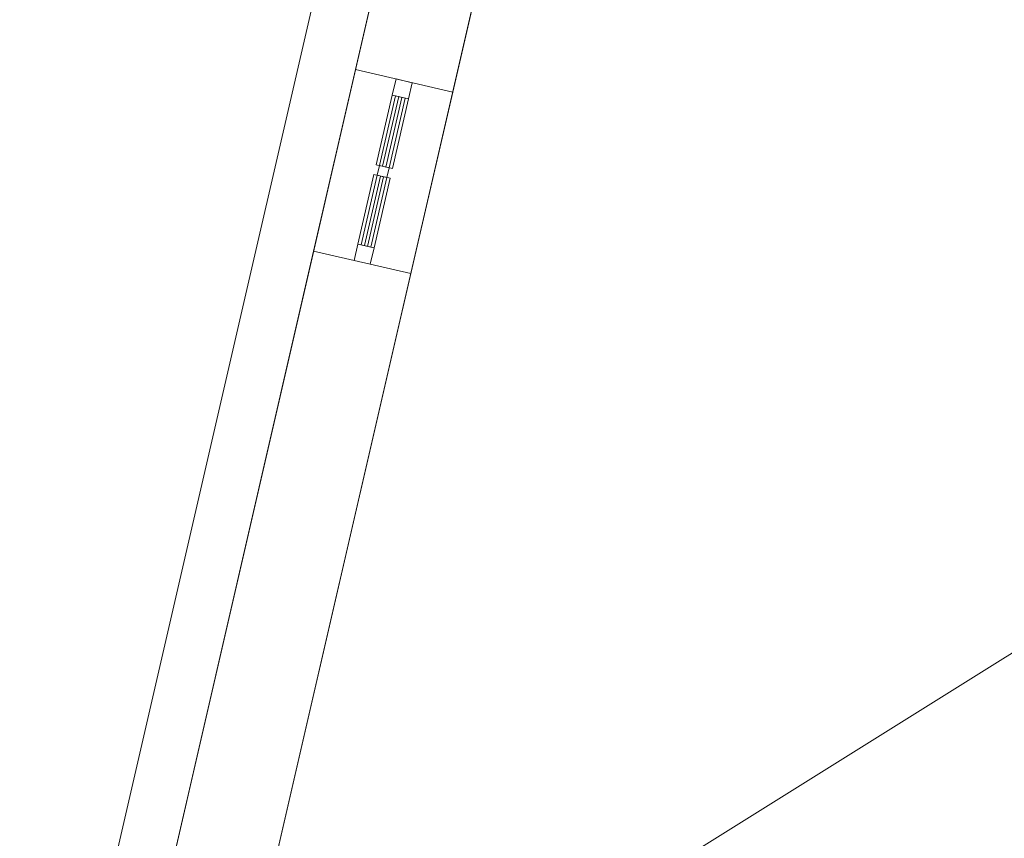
# Model space of a CAD drawing. Header units: millimetres. Extents: x -430348 to -225823, y -86243 to 5084.
# Tile 573 of 656: x -351315 to -348353, y -61751 to -59289. Entities that reach past the tile are written whole.
import ezdxf

# ---------------------------------------------------------------- set-up
doc = ezdxf.new("R2010")
doc.units = ezdxf.units.MM
for name, color, linetype, lineweight in [('A-GLAZ-CURT', 52, 'Continuous', 9), ('A-GLAZ-CWMG', 51, 'Continuous', 9), ('A-ROOF', 132, 'Continuous', 9), ('A-WALL', 113, 'Continuous', 9)]:
    doc.layers.add(name, color=color, linetype=linetype, lineweight=lineweight)

# ---------------------------------------------------------------- blocks, each defined once
blk = doc.blocks.new('System Panel - Glazed-555597-_3D_ Copy 1')
at = {"layer": 'A-GLAZ-CURT', "transparency": 33554471}
mesh = blk.add_polyface(dxfattribs=at)
corners = [(-107.5, 5), (-107.5, 5, 455), (107.5, 5, 455), (107.5, 5)]
mesh.append_faces([[corners[k] for k in face] for face in [(1, 2, 3, 0)]])
mesh = blk.add_polyface(dxfattribs=at)
corners = [(107.5, -5), (-107.5, -5), (-107.5, 5), (107.5, 5)]
mesh.append_faces([[corners[k] for k in face] for face in [(0, 1, 2, 3)]])
mesh = blk.add_polyface(dxfattribs=at)
corners = [(-107.5, -5, 455), (107.5, -5, 455), (107.5, 5, 455), (-107.5, 5, 455)]
mesh.append_faces([[corners[k] for k in face] for face in [(3, 0, 1, 2)]])
mesh = blk.add_polyface(dxfattribs=at)
corners = [(-107.5, -5), (-107.5, -5, 455), (-107.5, 5, 455), (-107.5, 5)]
mesh.append_faces([[corners[k] for k in face] for face in [(3, 0, 1, 2)]])
mesh = blk.add_polyface(dxfattribs=at)
corners = [(107.5, -5, 455), (107.5, -5), (107.5, 5), (107.5, 5, 455)]
mesh.append_faces([[corners[k] for k in face] for face in [(3, 0, 1, 2)]])
mesh = blk.add_polyface(dxfattribs=at)
corners = [(-107.5, -5), (107.5, -5), (107.5, -5, 455), (-107.5, -5, 455)]
mesh.append_faces([[corners[k] for k in face] for face in [(3, 0, 1, 2)]])
blk = doc.blocks.new('Rectangular Mullion - 50mm x 50mm-555598-_3D_ Copy 1')
at = {"layer": 'A-GLAZ-CWMG'}
mesh = blk.add_polyface(dxfattribs=at)
corners = [(0, 25), (-50, 25), (-50, -25), (0, -25)]
mesh.append_faces([[corners[k] for k in face] for face in [(2, 3, 0, 1)]])
mesh = blk.add_polyface(dxfattribs=at)
corners = [(-50, 25), (0, 25), (0, 25, -380), (-50, 25, -380)]
mesh.append_faces([[corners[k] for k in face] for face in [(3, 0, 1, 2)]])
mesh = blk.add_polyface(dxfattribs=at)
corners = [(-50, -25), (-50, 25), (-50, 25, -380), (-50, -25, -380)]
mesh.append_faces([[corners[k] for k in face] for face in [(3, 0, 1, 2)]])
mesh = blk.add_polyface(dxfattribs=at)
corners = [(0, 25), (0, -25), (0, -25, -380), (0, 25, -380)]
mesh.append_faces([[corners[k] for k in face] for face in [(3, 0, 1, 2)]])
mesh = blk.add_polyface(dxfattribs=at)
corners = [(0, -25), (-50, -25), (-50, -25, -380), (0, -25, -380)]
mesh.append_faces([[corners[k] for k in face] for face in [(3, 0, 1, 2)]])
blk = doc.blocks.new('Rectangular Mullion - 50mm x 50mm-555592-_3D_ Copy 1')
at = {"layer": 'A-GLAZ-CWMG'}
mesh = blk.add_polyface(dxfattribs=at)
corners = [(0, 25), (-50, 25), (-50, -25), (0, -25)]
mesh.append_faces([[corners[k] for k in face] for face in [(2, 3, 0, 1)]])
mesh = blk.add_polyface(dxfattribs=at)
corners = [(0, 25, -215), (0, -25, -215), (-50, -25, -215), (-50, 25, -215)]
mesh.append_faces([[corners[k] for k in face] for face in [(0, 1, 2, 3)]])
mesh = blk.add_polyface(dxfattribs=at)
corners = [(-50, 25), (0, 25), (0, 25, -215), (-50, 25, -215)]
mesh.append_faces([[corners[k] for k in face] for face in [(3, 0, 1, 2)]])
mesh = blk.add_polyface(dxfattribs=at)
corners = [(-50, -25), (-50, 25), (-50, 25, -215), (-50, -25, -215)]
mesh.append_faces([[corners[k] for k in face] for face in [(3, 0, 1, 2)]])
mesh = blk.add_polyface(dxfattribs=at)
corners = [(0, 25), (0, -25), (0, -25, -215), (0, 25, -215)]
mesh.append_faces([[corners[k] for k in face] for face in [(3, 0, 1, 2)]])
mesh = blk.add_polyface(dxfattribs=at)
corners = [(0, -25), (-50, -25), (-50, -25, -215), (0, -25, -215)]
mesh.append_faces([[corners[k] for k in face] for face in [(3, 0, 1, 2)]])
blk = doc.blocks.new('Rectangular Mullion - 50mm x 50mm-555599-_3D_ Copy 1')
at = {"layer": 'A-GLAZ-CWMG'}
mesh = blk.add_polyface(dxfattribs=at)
corners = [(0, 25), (-50, 25), (-50, -25), (0, -25)]
mesh.append_faces([[corners[k] for k in face] for face in [(2, 3, 0, 1)]])
mesh = blk.add_polyface(dxfattribs=at)
corners = [(-50, 25), (0, 25), (0, 25, -520), (-50, 25, -520)]
mesh.append_faces([[corners[k] for k in face] for face in [(3, 0, 1, 2)]])
mesh = blk.add_polyface(dxfattribs=at)
corners = [(-50, -25), (-50, 25), (-50, 25, -520), (-50, -25, -520)]
mesh.append_faces([[corners[k] for k in face] for face in [(3, 0, 1, 2)]])
mesh = blk.add_polyface(dxfattribs=at)
corners = [(0, 25), (0, -25), (0, -25, -520), (0, 25, -520)]
mesh.append_faces([[corners[k] for k in face] for face in [(3, 0, 1, 2)]])
mesh = blk.add_polyface(dxfattribs=at)
corners = [(0, -25), (-50, -25), (-50, -25, -520), (0, -25, -520)]
mesh.append_faces([[corners[k] for k in face] for face in [(3, 0, 1, 2)]])
blk = doc.blocks.new('Rectangular Mullion - 50mm x 50mm-555593-_3D_ Copy 1')
at = {"layer": 'A-GLAZ-CWMG'}
mesh = blk.add_polyface(dxfattribs=at)
corners = [(0, 25), (-50, 25), (-50, -25), (0, -25)]
mesh.append_faces([[corners[k] for k in face] for face in [(3, 0, 1, 2)]])
mesh = blk.add_polyface(dxfattribs=at)
corners = [(0, 25, -215), (0, -25, -215), (-50, -25, -215), (-50, 25, -215)]
mesh.append_faces([[corners[k] for k in face] for face in [(3, 0, 1, 2)]])
mesh = blk.add_polyface(dxfattribs=at)
corners = [(-50, 25), (0, 25), (0, 25, -215), (-50, 25, -215)]
mesh.append_faces([[corners[k] for k in face] for face in [(0, 1, 2, 3)]])
mesh = blk.add_polyface(dxfattribs=at)
corners = [(-50, -25), (-50, 25), (-50, 25, -215), (-50, -25, -215)]
mesh.append_faces([[corners[k] for k in face] for face in [(0, 1, 2, 3)]])
mesh = blk.add_polyface(dxfattribs=at)
corners = [(0, 25), (0, -25), (0, -25, -215), (0, 25, -215)]
mesh.append_faces([[corners[k] for k in face] for face in [(0, 1, 2, 3)]])
mesh = blk.add_polyface(dxfattribs=at)
corners = [(0, -25), (-50, -25), (-50, -25, -215), (0, -25, -215)]
mesh.append_faces([[corners[k] for k in face] for face in [(0, 1, 2, 3)]])
blk = doc.blocks.new('System Panel - Glazed-555600-_3D_ Copy 1')
at = {"layer": 'A-GLAZ-CURT', "transparency": 33554471}
mesh = blk.add_polyface(dxfattribs=at)
corners = [(-107.5, 5), (-107.5, 5, 315), (107.5, 5, 315), (107.5, 5)]
mesh.append_faces([[corners[k] for k in face] for face in [(1, 2, 3, 0)]])
mesh = blk.add_polyface(dxfattribs=at)
corners = [(107.5, -5), (-107.5, -5), (-107.5, 5), (107.5, 5)]
mesh.append_faces([[corners[k] for k in face] for face in [(0, 1, 2, 3)]])
mesh = blk.add_polyface(dxfattribs=at)
corners = [(-107.5, -5, 315), (107.5, -5, 315), (107.5, 5, 315), (-107.5, 5, 315)]
mesh.append_faces([[corners[k] for k in face] for face in [(3, 0, 1, 2)]])
mesh = blk.add_polyface(dxfattribs=at)
corners = [(-107.5, -5), (-107.5, -5, 315), (-107.5, 5, 315), (-107.5, 5)]
mesh.append_faces([[corners[k] for k in face] for face in [(3, 0, 1, 2)]])
mesh = blk.add_polyface(dxfattribs=at)
corners = [(107.5, -5, 315), (107.5, -5), (107.5, 5), (107.5, 5, 315)]
mesh.append_faces([[corners[k] for k in face] for face in [(3, 0, 1, 2)]])
mesh = blk.add_polyface(dxfattribs=at)
corners = [(-107.5, -5), (107.5, -5), (107.5, -5, 315), (-107.5, -5, 315)]
mesh.append_faces([[corners[k] for k in face] for face in [(3, 0, 1, 2)]])
blk = doc.blocks.new('Rectangular Mullion - 50mm x 50mm-555601-_3D_ Copy 1')
at = {"layer": 'A-GLAZ-CWMG'}
mesh = blk.add_polyface(dxfattribs=at)
corners = [(0, 25, -520), (0, -25, -520), (-50, -25, -520), (-50, 25, -520)]
mesh.append_faces([[corners[k] for k in face] for face in [(0, 1, 2, 3)]])
mesh = blk.add_polyface(dxfattribs=at)
corners = [(-50, 25), (0, 25), (0, 25, -520), (-50, 25, -520)]
mesh.append_faces([[corners[k] for k in face] for face in [(3, 0, 1, 2)]])
mesh = blk.add_polyface(dxfattribs=at)
corners = [(-50, -25), (-50, 25), (-50, 25, -520), (-50, -25, -520)]
mesh.append_faces([[corners[k] for k in face] for face in [(3, 0, 1, 2)]])
mesh = blk.add_polyface(dxfattribs=at)
corners = [(0, 25), (0, -25), (0, -25, -520), (0, 25, -520)]
mesh.append_faces([[corners[k] for k in face] for face in [(3, 0, 1, 2)]])
mesh = blk.add_polyface(dxfattribs=at)
corners = [(0, -25), (-50, -25), (-50, -25, -520), (0, -25, -520)]
mesh.append_faces([[corners[k] for k in face] for face in [(3, 0, 1, 2)]])
blk = doc.blocks.new('Rectangular Mullion - 50mm x 50mm-555602-_3D_ Copy 1')
at = {"layer": 'A-GLAZ-CWMG'}
mesh = blk.add_polyface(dxfattribs=at)
corners = [(0, 25, -380), (0, -25, -380), (-50, -25, -380), (-50, 25, -380)]
mesh.append_faces([[corners[k] for k in face] for face in [(0, 1, 2, 3)]])
mesh = blk.add_polyface(dxfattribs=at)
corners = [(-50, 25), (0, 25), (0, 25, -380), (-50, 25, -380)]
mesh.append_faces([[corners[k] for k in face] for face in [(3, 0, 1, 2)]])
mesh = blk.add_polyface(dxfattribs=at)
corners = [(-50, -25), (-50, 25), (-50, 25, -380), (-50, -25, -380)]
mesh.append_faces([[corners[k] for k in face] for face in [(3, 0, 1, 2)]])
mesh = blk.add_polyface(dxfattribs=at)
corners = [(0, 25), (0, -25), (0, -25, -380), (0, 25, -380)]
mesh.append_faces([[corners[k] for k in face] for face in [(3, 0, 1, 2)]])
mesh = blk.add_polyface(dxfattribs=at)
corners = [(0, -25), (-50, -25), (-50, -25, -380), (0, -25, -380)]
mesh.append_faces([[corners[k] for k in face] for face in [(3, 0, 1, 2)]])
blk = doc.blocks.new('Rectangular Mullion - 30mm Square-555594-_3D_ Copy 1')
at = {"layer": 'A-GLAZ-CWMG'}
mesh = blk.add_polyface(dxfattribs=at)
corners = [(15, 15), (-15, 15), (-15, -15), (15, -15)]
mesh.append_faces([[corners[k] for k in face] for face in [(2, 3, 0, 1)]])
mesh = blk.add_polyface(dxfattribs=at)
corners = [(15, 15, -215), (15, -15, -215), (-15, -15, -215), (-15, 15, -215)]
mesh.append_faces([[corners[k] for k in face] for face in [(0, 1, 2, 3)]])
mesh = blk.add_polyface(dxfattribs=at)
corners = [(-15, 15), (15, 15), (15, 15, -215), (-15, 15, -215)]
mesh.append_faces([[corners[k] for k in face] for face in [(0, 1, 2, 3)]])
mesh = blk.add_polyface(dxfattribs=at)
corners = [(-15, -15), (-15, 15), (-15, 15, -215), (-15, -15, -215)]
mesh.append_faces([[corners[k] for k in face] for face in [(0, 1, 2, 3)]])
mesh = blk.add_polyface(dxfattribs=at)
corners = [(15, 15), (15, -15), (15, -15, -215), (15, 15, -215)]
mesh.append_faces([[corners[k] for k in face] for face in [(0, 1, 2, 3)]])
mesh = blk.add_polyface(dxfattribs=at)
corners = [(15, -15), (-15, -15), (-15, -15, -215), (15, -15, -215)]
mesh.append_faces([[corners[k] for k in face] for face in [(0, 1, 2, 3)]])
blk = doc.blocks.new('Rectangular Mullion - 30mm Square-555595-_3D_ Copy 1')
at = {"layer": 'A-GLAZ-CWMG'}
mesh = blk.add_polyface(dxfattribs=at)
corners = [(15, 15), (-15, 15), (-15, -15), (15, -15)]
mesh.append_faces([[corners[k] for k in face] for face in [(2, 3, 0, 1)]])
mesh = blk.add_polyface(dxfattribs=at)
corners = [(-15, 15), (15, 15), (15, 15, -520), (-15, 15, -520)]
mesh.append_faces([[corners[k] for k in face] for face in [(0, 1, 2, 3)]])
mesh = blk.add_polyface(dxfattribs=at)
corners = [(-15, -15), (-15, 15), (-15, 15, -520), (-15, -15, -520)]
mesh.append_faces([[corners[k] for k in face] for face in [(0, 1, 2, 3)]])
mesh = blk.add_polyface(dxfattribs=at)
corners = [(15, 15), (15, -15), (15, -15, -520), (15, 15, -520)]
mesh.append_faces([[corners[k] for k in face] for face in [(0, 1, 2, 3)]])
mesh = blk.add_polyface(dxfattribs=at)
corners = [(15, -15), (-15, -15), (-15, -15, -520), (15, -15, -520)]
mesh.append_faces([[corners[k] for k in face] for face in [(0, 1, 2, 3)]])
blk = doc.blocks.new('Rectangular Mullion - 30mm Square-555596-_3D_ Copy 1')
at = {"layer": 'A-GLAZ-CWMG'}
mesh = blk.add_polyface(dxfattribs=at)
corners = [(15, 15, -380), (15, -15, -380), (-15, -15, -380), (-15, 15, -380)]
mesh.append_faces([[corners[k] for k in face] for face in [(0, 1, 2, 3)]])
mesh = blk.add_polyface(dxfattribs=at)
corners = [(-15, 15), (15, 15), (15, 15, -380), (-15, 15, -380)]
mesh.append_faces([[corners[k] for k in face] for face in [(3, 0, 1, 2)]])
mesh = blk.add_polyface(dxfattribs=at)
corners = [(-15, -15), (-15, 15), (-15, 15, -380), (-15, -15, -380)]
mesh.append_faces([[corners[k] for k in face] for face in [(3, 0, 1, 2)]])
mesh = blk.add_polyface(dxfattribs=at)
corners = [(15, 15), (15, -15), (15, -15, -380), (15, 15, -380)]
mesh.append_faces([[corners[k] for k in face] for face in [(3, 0, 1, 2)]])
mesh = blk.add_polyface(dxfattribs=at)
corners = [(15, -15), (-15, -15), (-15, -15, -380), (15, -15, -380)]
mesh.append_faces([[corners[k] for k in face] for face in [(3, 0, 1, 2)]])

msp = doc.modelspace()

# ---------------------------------------------------------------- block references
at = {"layer": 'A-GLAZ-CURT', "transparency": 33554471, "rotation": 256.9999999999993}
for name, p in [('System Panel - Glazed-555597-_3D_ Copy 1', (-350194.3, -59626.5, 60539.2)), ('System Panel - Glazed-555600-_3D_ Copy 1', (-350194.3, -59626.5, 61024.2)), ('System Panel - Glazed-555597-_3D_ Copy 1', (-350249.4, -59865.2, 60539.2)), ('System Panel - Glazed-555600-_3D_ Copy 1', (-350249.4, -59865.2, 61024.2))]:
    msp.add_blockref(name, p, dxfattribs=at)
at = {"layer": 'A-GLAZ-CWMG', "rotation": 76.99999999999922}
for name, p in [('Rectangular Mullion - 50mm x 50mm-555598-_3D_ Copy 1', (-350158.8, -59473, 61389.2)), ('Rectangular Mullion - 50mm x 50mm-555601-_3D_ Copy 1', (-350158.8, -59473, 61009.2))]:
    msp.add_blockref(name, p, dxfattribs=at)
at = {"layer": 'A-GLAZ-CWMG', "extrusion": (0.224951, 0.97437, 0), "rotation": 270}
for p in [(327805.8, 60489.2, -136767.3), (327805.8, 60489.2, -137012.3)]:
    msp.add_blockref('Rectangular Mullion - 50mm x 50mm-555593-_3D_ Copy 1', p, dxfattribs=at)
at = {"layer": 'A-GLAZ-CWMG', "extrusion": (-0.224951, -0.97437, 0), "rotation": 90}
for name, p in [('Rectangular Mullion - 50mm x 50mm-555592-_3D_ Copy 1', (-327805.8, 61389.2, 136982.3)), ('Rectangular Mullion - 30mm Square-555594-_3D_ Copy 1', (-327805.8, 61009.2, 136982.3)), ('Rectangular Mullion - 50mm x 50mm-555592-_3D_ Copy 1', (-327805.8, 61389.2, 137227.3)), ('Rectangular Mullion - 30mm Square-555594-_3D_ Copy 1', (-327805.8, 61009.2, 137227.3))]:
    msp.add_blockref(name, p, dxfattribs=at)
at = {"layer": 'A-GLAZ-CWMG', "extrusion": (0, 0, -1), "rotation": 283.0000000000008}
for name, p in [('Rectangular Mullion - 30mm Square-555595-_3D_ Copy 1', (350221.8, -59745.9, -60489.2)), ('Rectangular Mullion - 30mm Square-555596-_3D_ Copy 1', (350221.8, -59745.9, -61009.2)), ('Rectangular Mullion - 50mm x 50mm-555599-_3D_ Copy 1', (350284.8, -60018.7, -60489.2)), ('Rectangular Mullion - 50mm x 50mm-555602-_3D_ Copy 1', (350284.8, -60018.7, -61009.2))]:
    msp.add_blockref(name, p, dxfattribs=at)

# ---------------------------------------------------------------- meshes
at = {"layer": 'A-ROOF'}
mesh = msp.add_polyface(dxfattribs=at)
corners = [(-349830.6, -56629, 64510), (-347357.6, -60586.7, 66863.9), (-351315.3, -63059.8, 64510)]
mesh.append_faces([[corners[k] for k in face] for face in [(1, 2, 0)]])
mesh = msp.add_polyface(dxfattribs=at)
corners = [(-349830.6, -56629, 64632.8), (-351315.3, -63059.8, 64632.8), (-347357.6, -60586.7, 66986.7)]
mesh.append_faces([[corners[k] for k in face] for face in [(0, 1, 2)]])
mesh = msp.add_polyface(dxfattribs=at)
corners = [(-351315.3, -63059.8, 64510), (-351315.3, -63059.8, 64632.8), (-349830.6, -56629, 64632.8), (-349830.6, -56629, 64510)]
mesh.append_faces([[corners[k] for k in face] for face in [(1, 2, 3, 0)]])
mesh = msp.add_polyface(dxfattribs=at)
corners = [(-332194.6, -60700.6, 64510), (-332936.9, -63916, 66863.9), (-347357.6, -60586.7, 66863.9), (-349830.6, -56629, 64510)]
mesh.append_faces([[corners[k] for k in face] for face in [(0, 1, 2, 3)]])
mesh = msp.add_polyface(dxfattribs=at)
corners = [(-332194.6, -60700.6, 64632.8), (-349830.6, -56629, 64632.8), (-347357.6, -60586.7, 66986.7), (-332936.9, -63916, 66986.7)]
mesh.append_faces([[corners[k] for k in face] for face in [(2, 3, 0, 1)]])
mesh = msp.add_polyface(dxfattribs=at)
corners = [(-349830.6, -56629, 64510), (-349830.6, -56629, 64632.8), (-332194.6, -60700.6, 64632.8), (-332194.6, -60700.6, 64510)]
mesh.append_faces([[corners[k] for k in face] for face in [(2, 3, 0, 1)]])
mesh = msp.add_polyface(dxfattribs=at)
corners = [(-333679.3, -67131.4, 64510), (-333787.9, -67106.3, 64510), (-335095.5, -64675.5, 65989.7), (-337337.2, -66286.9, 64510), (-337344.3, -66285.3, 64510), (-341698.3, -65280.1, 64510), (-341704.9, -65278.5, 64510), (-343057.1, -62796.3, 66018.2), (-345361.9, -64434.3, 64510), (-345595.8, -64380.3, 64510), (-347012.5, -61860.2, 66034.2), (-349390.6, -63504.2, 64510), (-349395.8, -63503, 64510), (-351315.3, -63059.8, 64510), (-347357.6, -60586.7, 66863.9), (-332936.9, -63916, 66863.9)]
mesh.append_faces([[corners[k] for k in face] for face in [(15, 7, 14)]], dxfattribs={"vtx0": -1, "vtx1": -1})
mesh.append_faces([[corners[k] for k in face] for face in [(10, 14, 7, 9)]], dxfattribs={"vtx0": -1, "vtx1": -1, "vtx2": -1})
mesh.append_faces([[corners[k] for k in face] for face in [(2, 5, 7, 15)]], dxfattribs={"vtx0": -1, "vtx1": -1, "vtx2": -1, "vtx3": -1})
mesh.append_faces([[corners[k] for k in face] for face in [(10, 11, 12), (7, 8, 9), (0, 1, 2, 15), (5, 6, 7)]], dxfattribs={"vtx2": -1})
mesh.append_faces([[corners[k] for k in face] for face in [(12, 13, 14, 10)]], dxfattribs={"vtx2": -1, "vtx3": -1})
mesh.append_faces([[corners[k] for k in face] for face in [(2, 3, 4, 5)]], dxfattribs={"vtx3": -1})
mesh = msp.add_polyface(dxfattribs=at)
corners = [(-333679.3, -67131.4, 64632.8), (-332936.9, -63916, 66986.7), (-347357.6, -60586.7, 66986.7), (-351315.3, -63059.8, 64632.8), (-349395.8, -63503, 64632.8), (-347011.2, -61854.5, 66161.2), (-345590.6, -64381.5, 64632.8), (-345368.5, -64432.7, 64632.8), (-343055.3, -62788.8, 66146.5), (-341698.3, -65280.1, 64632.8), (-337344.3, -66285.3, 64632.8), (-335093.6, -64667.3, 66118.5), (-333780.7, -67108, 64632.8)]
mesh.append_faces([[corners[k] for k in face] for face in [(8, 2, 5, 6)]], dxfattribs={"vtx0": -1, "vtx1": -1, "vtx3": -1})
mesh.append_faces([[corners[k] for k in face] for face in [(8, 1, 2)]], dxfattribs={"vtx0": -1, "vtx2": -1})
mesh.append_faces([[corners[k] for k in face] for face in [(7, 8, 6)]], dxfattribs={"vtx1": -1})
mesh.append_faces([[corners[k] for k in face] for face in [(8, 9, 11, 1)]], dxfattribs={"vtx1": -1, "vtx2": -1, "vtx3": -1})
mesh.append_faces([[corners[k] for k in face] for face in [(9, 10, 11)]], dxfattribs={"vtx2": -1})
mesh.append_faces([[corners[k] for k in face] for face in [(2, 3, 4, 5), (11, 12, 0, 1)]], dxfattribs={"vtx3": -1})
at = {"layer": 'A-WALL'}
mesh = msp.add_polyface(dxfattribs=at)
corners = [(-318492.7, -64325.7, 59055.2), (-325272.3, -62760.5, 59055.2), (-325564.6, -62693, 59055.2), (-326621.8, -62449, 59055.2), (-326914.1, -62381.5, 59055.2), (-337272.8, -59990, 59055.2), (-337565.1, -59922.5, 59055.2), (-338713.7, -59657.3, 59055.2), (-339006, -59589.9, 59055.2), (-349473.9, -57173.2, 59055.2), (-349766.2, -57105.7, 59055.2), (-349698.7, -56813.4, 59055.2), (-344281.8, -58064, 59055.2), (-344087, -58108.9, 59055.2), (-338776.6, -59334.9, 59055.2), (-338581.8, -59379.9, 59055.2), (-337490.2, -59631.9, 59055.2), (-337295.3, -59676.9, 59055.2), (-332676.8, -60743.2, 59055.2), (-332482, -60788.2, 59055.2), (-332086.3, -60879.5, 59055.2), (-331794, -60947, 59055.2), (-327096, -62031.6, 59055.2), (-326803.7, -62099.1, 59055.2), (-325472.9, -62406.3, 59055.2), (-325179.5, -62474.1, 59055.2), (-321464.2, -63331.8, 59055.2), (-321171.8, -63399.3, 59055.2), (-318425.2, -64033.4, 59055.2)]
mesh.append_faces([[corners[k] for k in face] for face in [(0, 27, 28)]], dxfattribs={"vtx0": -1})
mesh.append_faces([[corners[k] for k in face] for face in [(24, 3, 23)]], dxfattribs={"vtx0": -1, "vtx1": -1})
mesh.append_faces([[corners[k] for k in face] for face in [(5, 18, 19), (20, 4, 5, 19), (23, 3, 4, 22), (6, 16, 17), (9, 12, 13)]], dxfattribs={"vtx0": -1, "vtx2": -1})
mesh.append_faces([[corners[k] for k in face] for face in [(24, 1, 2, 3), (4, 20, 21, 22), (1, 24, 25, 26)]], dxfattribs={"vtx0": -1, "vtx3": -1})
mesh.append_faces([[corners[k] for k in face] for face in [(7, 8, 14, 15), (8, 9, 13, 14), (5, 6, 17, 18), (6, 7, 15, 16), (0, 1, 26, 27)]], dxfattribs={"vtx1": -1, "vtx3": -1})
mesh.append_faces([[corners[k] for k in face] for face in [(9, 10, 11, 12)]], dxfattribs={"vtx3": -1})
mesh = msp.add_polyface(dxfattribs=at)
corners = [(-349698.7, -56813.4, 64617), (-349703.2, -56832.8, 64631.3), (-349493.4, -57168.7, 64831), (-349473.9, -57173.2, 64831), (-332227.7, -61154.8, 64831), (-332160.2, -60862.5, 64617)]
mesh.append_faces([[corners[k] for k in face] for face in [(1, 2, 3, 0)]], dxfattribs={"vtx2": -1})
mesh.append_faces([[corners[k] for k in face] for face in [(3, 4, 5, 0)]], dxfattribs={"vtx3": -1})
mesh = msp.add_polyface(dxfattribs=at)
corners = [(-318425.2, -64033.4, 59055.2), (-321171.8, -63399.3, 59055.2), (-321464.2, -63331.8, 59055.2), (-325179.5, -62474.1, 59055.2), (-325472.9, -62406.3, 59055.2), (-326803.7, -62099.1, 59055.2), (-327096, -62031.6, 59055.2), (-331794, -60947, 59055.2), (-332086.3, -60879.5, 59055.2), (-332482, -60788.2, 59055.2), (-332676.8, -60743.2, 59055.2), (-337295.3, -59676.9, 59055.2), (-337490.2, -59631.9, 59055.2), (-338581.8, -59379.9, 59055.2), (-338776.6, -59334.9, 59055.2), (-344087, -58108.9, 59055.2), (-344281.8, -58064, 59055.2), (-349698.7, -56813.4, 59055.2), (-349698.7, -56813.4, 64617), (-332160.2, -60862.5, 64617), (-332160.2, -60862.5, 64817), (-318480, -64020.8, 64817), (-318425.2, -64033.4, 64857.1), (-318648.2, -63981.9, 63579.7), (-318648.2, -63981.9, 64579.7), (-319505.7, -63784, 64579.7), (-319505.7, -63784, 63579.7), (-321298.5, -63370.1, 63450), (-321298.5, -63370.1, 64710), (-322701.6, -63046.1, 64710), (-322701.6, -63046.1, 63450), (-324230.5, -62693.2, 63450), (-324230.5, -62693.2, 64710), (-325107.4, -62490.7, 64710), (-325107.4, -62490.7, 63450), (-325637.4, -62368.4, 63450), (-325637.4, -62368.4, 64710), (-326296.2, -62216.3, 64710), (-326296.2, -62216.3, 63450), (-326958.7, -62063.3, 63450), (-326958.7, -62063.3, 64710), (-327835.7, -61860.8, 64710), (-327835.7, -61860.8, 63450), (-329394.6, -61500.9, 63450), (-329394.6, -61500.9, 64710), (-330758.8, -61186, 64710), (-330758.8, -61186, 63450), (-333339, -60590.3, 63250), (-333339, -60590.3, 64510), (-334625.2, -60293.4, 64510), (-334625.2, -60293.4, 63250), (-336301.1, -59906.4, 63250), (-336301.1, -59906.4, 64510), (-337119.6, -59717.5, 64510), (-337119.6, -59717.5, 63250), (-337801.6, -59560, 63250), (-337801.6, -59560, 64510), (-338366.8, -59429.5, 64510), (-338366.8, -59429.5, 63250), (-339019.6, -59278.8, 63250), (-339019.6, -59278.8, 64510), (-339877.1, -59080.9, 64510), (-339877.1, -59080.9, 63250), (-341523.7, -58700.7, 63250), (-341523.7, -58700.7, 64510), (-342809.9, -58403.8, 64510), (-342809.9, -58403.8, 63250), (-345421.2, -57800.9, 63250), (-345421.2, -57800.9, 64510), (-346707.4, -57504, 64510), (-346707.4, -57504, 63250), (-348480.7, -57094.6, 63250), (-348480.7, -57094.6, 64510), (-349201.8, -56928.1, 64510), (-349201.8, -56928.1, 63250), (-344697, -57968.1, 61019.9), (-344697, -57968.1, 62019.9), (-345281.6, -57833.1, 62019.9), (-345281.6, -57833.1, 61019.9), (-346846.2, -57471.9, 60762.9), (-346846.2, -57471.9, 62022.9), (-347567.2, -57305.5, 62022.9), (-347567.2, -57305.5, 60762.9), (-348480.7, -57094.6, 59750), (-348480.7, -57094.6, 61750), (-349201.8, -56928.1, 61750), (-349201.8, -56928.1, 59750), (-332086.3, -60879.5, 60653.9), (-332086.3, -60879.5, 61913.9), (-333372.5, -60582.6, 61913.9), (-333372.5, -60582.6, 60653.9), (-318648.2, -63981.9, 60928.8), (-318648.2, -63981.9, 61928.8), (-319505.7, -63784, 61928.8), (-319505.7, -63784, 60928.8), (-320597, -63532, 60928.8), (-320597, -63532, 61928.8), (-321171.8, -63399.3, 61928.8), (-321171.8, -63399.3, 60928.8), (-325637.4, -62368.4, 62306.2), (-326554.4, -62156.7, 62306.2), (-326554.4, -62156.7, 59686.2), (-325637.4, -62368.4, 59686.2)]
mesh.append_faces([[corners[k] for k in face] for face in [(95, 1, 98), (23, 92, 26), (31, 99, 34), (38, 40, 37), (34, 36, 33), (39, 100, 42), (60, 57, 59), (72, 69, 71)]], dxfattribs={"vtx0": -1, "vtx1": -1})
mesh.append_faces([[corners[k] for k in face] for face in [(94, 1, 95, 93), (46, 47, 19, 45), (29, 32, 21, 28), (23, 22, 92), (11, 51, 90), (58, 14, 59, 57), (53, 56, 19, 52)]], dxfattribs={"vtx0": -1, "vtx1": -1, "vtx2": -1})
mesh.append_faces([[corners[k] for k in face] for face in [(43, 100, 6, 87), (98, 99, 31, 30)]], dxfattribs={"vtx0": -1, "vtx1": -1, "vtx2": -1, "vtx3": -1})
mesh.append_faces([[corners[k] for k in face] for face in [(98, 3, 102, 99), (88, 47, 46, 43), (42, 100, 43, 44), (20, 33, 36, 37), (34, 99, 35, 36), (38, 100, 39, 40), (20, 37, 40, 41), (66, 15, 75, 76), (71, 81, 84, 85), (18, 65, 68, 69), (18, 69, 72, 73)]], dxfattribs={"vtx0": -1, "vtx1": -1, "vtx3": -1})
mesh.append_faces([[corners[k] for k in face] for face in [(0, 91, 92, 22), (93, 95, 96), (101, 5, 6, 100), (102, 3, 4), (30, 31, 32, 29), (24, 21, 22, 23), (33, 20, 21, 32), (44, 41, 42), (45, 19, 20), (47, 88, 89, 50), (75, 15, 16, 78), (17, 86, 83, 16), (82, 83, 84, 81), (19, 60, 61), (85, 74, 71)]], dxfattribs={"vtx0": -1, "vtx2": -1})
mesh.append_faces([[corners[k] for k in face] for face in [(26, 92, 93, 96), (21, 24, 25, 28), (19, 48, 49, 52), (50, 89, 90, 51), (83, 82, 79, 16), (67, 76, 77, 80), (19, 56, 57, 60), (64, 18, 19, 61), (67, 65, 66, 76), (71, 69, 70, 81), (18, 73, 74, 85)]], dxfattribs={"vtx0": -1, "vtx2": -1, "vtx3": -1})
mesh.append_faces([[corners[k] for k in face] for face in [(98, 1, 2, 3), (87, 6, 7, 8), (87, 8, 9, 10)]], dxfattribs={"vtx0": -1, "vtx3": -1})
mesh.append_faces([[corners[k] for k in face] for face in [(87, 88, 43), (47, 48, 19), (77, 78, 80), (62, 59, 14), (66, 63, 15), (67, 68, 65), (64, 65, 18)]], dxfattribs={"vtx1": -1, "vtx2": -1})
mesh.append_faces([[corners[k] for k in face] for face in [(96, 97, 27, 26), (44, 45, 20, 41), (12, 13, 55, 54), (14, 15, 63, 62), (79, 80, 78, 16)]], dxfattribs={"vtx1": -1, "vtx2": -1, "vtx3": -1})
mesh.append_faces([[corners[k] for k in face] for face in [(94, 91, 0, 1), (97, 98, 30, 27), (101, 102, 4, 5), (99, 100, 38, 35), (25, 26, 27, 28), (54, 51, 11, 12), (13, 14, 58, 55), (90, 87, 10, 11), (49, 50, 51, 52), (85, 86, 17, 18), (80, 81, 70, 67), (53, 54, 55, 56), (61, 62, 63, 64)]], dxfattribs={"vtx1": -1, "vtx3": -1})
mesh = msp.add_polyface(dxfattribs=at)
corners = [(-349766.2, -57105.7, 59055.2), (-351021.5, -62542.7, 59055.2), (-351021.5, -62542.7, 64631.3), (-349766.2, -57105.7, 64631.3), (-350305, -59439.3, 60489.2), (-350305, -59439.3, 61389.2), (-350431, -59984.9, 61389.2), (-350431, -59984.9, 60489.2)]
mesh.append_faces([[corners[k] for k in face] for face in [(0, 4, 5, 3), (3, 5, 6, 2)]], dxfattribs={"vtx0": -1, "vtx2": -1})
mesh.append_faces([[corners[k] for k in face] for face in [(7, 4, 0, 1), (6, 7, 1, 2)]], dxfattribs={"vtx1": -1, "vtx3": -1})
mesh = msp.add_polyface(dxfattribs=at)
corners = [(-349473.9, -57173.2, 59055.2), (-350729.2, -62610.2, 59055.2), (-351021.5, -62542.7, 59055.2), (-349766.2, -57105.7, 59055.2)]
mesh.append_faces([[corners[k] for k in face] for face in [(3, 0, 1, 2)]])
mesh = msp.add_polyface(dxfattribs=at)
corners = [(-349766.2, -57105.7, 64631.3), (-351021.5, -62542.7, 64631.3), (-350729.2, -62610.2, 64845.2), (-349478.4, -57192.6, 64845.2), (-349493.4, -57168.7, 64831)]
mesh.append_faces([[corners[k] for k in face] for face in [(4, 0, 3)]], dxfattribs={"vtx1": -1})
mesh.append_faces([[corners[k] for k in face] for face in [(1, 2, 3, 0)]], dxfattribs={"vtx2": -1})
mesh = msp.add_polyface(dxfattribs=at)
corners = [(-349766.2, -57105.7, 59055.2), (-349473.9, -57173.2, 59055.2), (-339006, -59589.9, 59055.2), (-338713.7, -59657.3, 59055.2), (-337565.1, -59922.5, 59055.2), (-337272.8, -59990, 59055.2), (-326914.1, -62381.5, 59055.2), (-326621.8, -62449, 59055.2), (-325564.6, -62693, 59055.2), (-325272.3, -62760.5, 59055.2), (-318492.7, -64325.7, 59055.2), (-318492.7, -64325.7, 65031), (-332227.7, -61154.8, 65031), (-332227.7, -61154.8, 64831), (-349473.9, -57173.2, 64831), (-349493.4, -57168.7, 64831), (-349766.2, -57105.7, 64631.3), (-318715.7, -64274.2, 64579.7), (-318715.7, -64274.2, 63579.7), (-319573.2, -64076.3, 63579.7), (-319573.2, -64076.3, 64579.7), (-321366, -63662.4, 64710), (-321366, -63662.4, 63450), (-322769.1, -63338.4, 63450), (-322769.1, -63338.4, 64710), (-324298, -62985.5, 64710), (-324298, -62985.5, 63450), (-325174.9, -62783, 63450), (-325174.9, -62783, 64710), (-325704.9, -62660.7, 64710), (-325704.9, -62660.7, 63450), (-326363.6, -62508.6, 63450), (-326363.6, -62508.6, 64710), (-327026.2, -62355.6, 64710), (-327026.2, -62355.6, 63450), (-327903.1, -62153.2, 63450), (-327903.1, -62153.2, 64710), (-329462.1, -61793.2, 64710), (-329462.1, -61793.2, 63450), (-330826.3, -61478.3, 63450), (-330826.3, -61478.3, 64710), (-333406.5, -60882.6, 64510), (-333406.5, -60882.6, 63250), (-334692.7, -60585.7, 63250), (-334692.7, -60585.7, 64510), (-336368.6, -60198.8, 64510), (-336368.6, -60198.8, 63250), (-337187.1, -60009.8, 63250), (-337187.1, -60009.8, 64510), (-337869.1, -59852.3, 64510), (-337869.1, -59852.3, 63250), (-338434.3, -59721.9, 63250), (-338434.3, -59721.9, 64510), (-339087.1, -59571.1, 64510), (-339087.1, -59571.1, 63250), (-339944.5, -59373.2, 63250), (-339944.5, -59373.2, 64510), (-341591.2, -58993, 64510), (-341591.2, -58993, 63250), (-342877.4, -58696.1, 63250), (-342877.4, -58696.1, 64510), (-345488.7, -58093.2, 64510), (-345488.7, -58093.2, 63250), (-346774.9, -57796.3, 63250), (-346774.9, -57796.3, 64510), (-348548.2, -57386.9, 64510), (-348548.2, -57386.9, 63250), (-349269.3, -57220.4, 63250), (-349269.3, -57220.4, 64510), (-344764.5, -58260.4, 62019.9), (-344764.5, -58260.4, 61019.9), (-345349.1, -58125.4, 61019.9), (-345349.1, -58125.4, 62019.9), (-346913.6, -57764.2, 62022.9), (-346913.6, -57764.2, 60762.9), (-347634.7, -57597.8, 60762.9), (-347634.7, -57597.8, 62022.9), (-348548.2, -57386.9, 61750), (-348548.2, -57386.9, 59750), (-349269.3, -57220.4, 59750), (-349269.3, -57220.4, 61750), (-332153.8, -61171.8, 61913.9), (-332153.8, -61171.8, 60653.9), (-333439.9, -60874.9, 60653.9), (-333439.9, -60874.9, 61913.9), (-318715.7, -64274.2, 61928.8), (-318715.7, -64274.2, 60928.8), (-319573.2, -64076.3, 60928.8), (-319573.2, -64076.3, 61928.8), (-320664.4, -63824.3, 61928.8), (-320664.4, -63824.3, 60928.8), (-321239.3, -63691.6, 60928.8), (-321239.3, -63691.6, 61928.8), (-326621.8, -62449, 62306.2), (-325704.9, -62660.7, 62306.2), (-325704.9, -62660.7, 59686.2), (-326621.8, -62449, 59686.2)]
mesh.append_faces([[corners[k] for k in face] for face in [(67, 80, 66), (55, 2, 54), (93, 38, 96), (96, 7, 95), (91, 10, 90), (42, 13, 41), (19, 85, 18), (21, 11, 24)]], dxfattribs={"vtx0": -1, "vtx1": -1})
mesh.append_faces([[corners[k] for k in face] for face in [(71, 74, 78, 70), (61, 60, 14, 64), (65, 64, 14, 68), (12, 29, 28, 11), (25, 24, 11, 28)]], dxfattribs={"vtx0": -1, "vtx1": -1, "vtx2": -1})
mesh.append_faces([[corners[k] for k in face] for face in [(46, 5, 83, 43), (58, 70, 2, 55)]], dxfattribs={"vtx0": -1, "vtx1": -1, "vtx2": -1, "vtx3": -1})
mesh.append_faces([[corners[k] for k in face] for face in [(66, 76, 63, 64), (57, 56, 13, 14), (13, 45, 44, 41), (13, 42, 39, 40), (91, 95, 9, 10), (91, 26, 94, 95), (19, 89, 88, 85), (12, 37, 36, 33)]], dxfattribs={"vtx0": -1, "vtx1": -1, "vtx3": -1})
mesh.append_faces([[corners[k] for k in face] for face in [(79, 0, 1, 78), (0, 79, 80, 16), (78, 74, 75), (63, 76, 73, 62), (59, 69, 70, 58), (5, 46, 47), (46, 43, 44, 45), (50, 47, 48, 49), (60, 61, 62, 59), (58, 55, 56, 57), (54, 51, 52, 53), (90, 87, 88, 89), (23, 91, 92, 22), (94, 30, 31), (22, 19, 20, 21)]], dxfattribs={"vtx0": -1, "vtx2": -1})
mesh.append_faces([[corners[k] for k in face] for face in [(66, 80, 77, 76), (73, 71, 72, 62), (78, 1, 2, 70), (54, 2, 3, 51), (62, 72, 69, 59), (38, 81, 82, 6), (81, 38, 39, 42), (93, 34, 35, 38), (10, 86, 87, 90), (22, 92, 89, 19), (27, 29, 30, 94), (23, 25, 26, 91), (11, 17, 18, 85)]], dxfattribs={"vtx0": -1, "vtx2": -1, "vtx3": -1})
mesh.append_faces([[corners[k] for k in face] for face in [(68, 14, 15, 16)]], dxfattribs={"vtx0": -1, "vtx3": -1})
mesh.append_faces([[corners[k] for k in face] for face in [(73, 74, 71), (83, 84, 43), (65, 66, 64), (60, 57, 14), (56, 53, 13), (8, 9, 95, 7), (26, 27, 94), (23, 24, 25), (27, 28, 29)]], dxfattribs={"vtx1": -1, "vtx2": -1})
mesh.append_faces([[corners[k] for k in face] for face in [(4, 5, 47, 50), (67, 68, 16, 80), (48, 45, 13, 49), (52, 49, 13, 53), (6, 7, 96, 38), (93, 94, 31, 34), (32, 29, 12, 33), (20, 17, 11, 21)]], dxfattribs={"vtx1": -1, "vtx2": -1, "vtx3": -1})
mesh.append_faces([[corners[k] for k in face] for face in [(77, 78, 75, 76), (3, 4, 50, 51), (42, 43, 84, 81), (82, 83, 5, 6), (37, 38, 35, 36), (85, 86, 10, 11), (40, 37, 12, 13), (33, 34, 31, 32)]], dxfattribs={"vtx1": -1, "vtx3": -1})
mesh = msp.add_polyface(dxfattribs=at)
corners = [(-350729.2, -62610.2, 59055.2), (-349473.9, -57173.2, 59055.2), (-349473.9, -57173.2, 64831), (-349478.4, -57192.6, 64845.2), (-350729.2, -62610.2, 64845.2), (-350012.7, -59506.8, 61389.2), (-350012.7, -59506.8, 60489.2), (-350138.6, -60052.4, 60489.2), (-350138.6, -60052.4, 61389.2)]
mesh.append_faces([[corners[k] for k in face] for face in [(6, 1, 5), (5, 3, 8)]], dxfattribs={"vtx0": -1, "vtx1": -1})
mesh.append_faces([[corners[k] for k in face] for face in [(0, 7, 8), (7, 0, 1, 6)]], dxfattribs={"vtx0": -1, "vtx2": -1})
mesh.append_faces([[corners[k] for k in face] for face in [(8, 3, 4, 0)]], dxfattribs={"vtx0": -1, "vtx3": -1})
mesh.append_faces([[corners[k] for k in face] for face in [(2, 3, 5, 1)]], dxfattribs={"vtx1": -1, "vtx2": -1})
mesh = msp.add_polyface(dxfattribs=at)
corners = [(-350305, -59439.3, 61389.2), (-350012.7, -59506.8, 61389.2), (-350138.6, -60052.4, 61389.2), (-350431, -59984.9, 61389.2)]
mesh.append_faces([[corners[k] for k in face] for face in [(1, 2, 3, 0)]])
mesh = msp.add_polyface(dxfattribs=at)
corners = [(-350012.7, -59506.8, 60489.2), (-350305, -59439.3, 60489.2), (-350431, -59984.9, 60489.2), (-350138.6, -60052.4, 60489.2)]
mesh.append_faces([[corners[k] for k in face] for face in [(3, 0, 1, 2)]])
mesh = msp.add_polyface(dxfattribs=at)
corners = [(-350305, -59439.3, 60489.2), (-350012.7, -59506.8, 60489.2), (-350012.7, -59506.8, 61389.2), (-350305, -59439.3, 61389.2)]
mesh.append_faces([[corners[k] for k in face] for face in [(1, 2, 3, 0)]])
mesh = msp.add_polyface(dxfattribs=at)
corners = [(-350431, -59984.9, 61389.2), (-350138.6, -60052.4, 61389.2), (-350138.6, -60052.4, 60489.2), (-350431, -59984.9, 60489.2)]
mesh.append_faces([[corners[k] for k in face] for face in [(1, 2, 3, 0)]])

doc.saveas('drawing.dxf')
